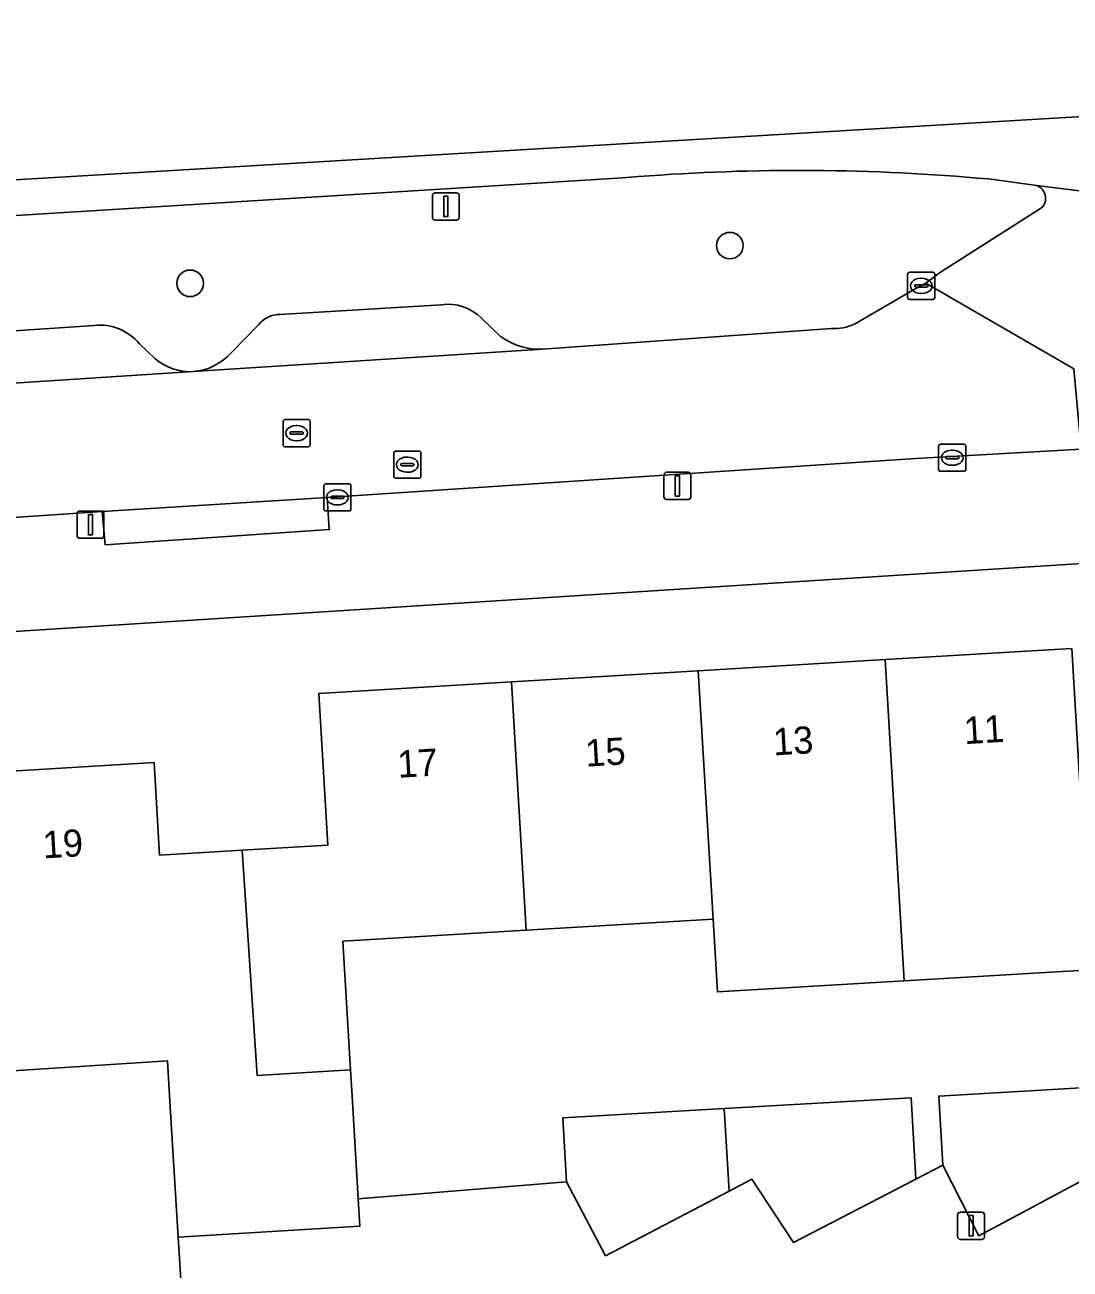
# Model space of a CAD drawing. Extents: x 159680 to 160786, y 387323 to 388340.
# Drawn here: x 160620.7 to 160659.2, y 388293.31 to 388339.13 of the extents above; entities that cross this region are included whole.
import ezdxf

# ---------------------------------------------------------------- set-up
doc = ezdxf.new("R2010")
doc.units = 0
for name, color, linetype in [('IMGEO_Boom', 7, 'Continuous'), ('IMGEO_Erf', 7, 'Continuous'), ('IMGEO_Groenvoorziening', 7, 'Continuous'), ('IMGEO_Kolk', 7, 'Continuous'), ('IMGEO_Lichtmast', 7, 'Continuous'), ('IMGEO_Muur', 7, 'Continuous'), ('IMGEO_Pand', 7, 'Continuous'), ('IMGEO_Pand_nummerreeks', 7, 'Continuous'), ('IMGEO_Parkeervlak_open', 7, 'Continuous'), ('IMGEO_Rijbaan_lokaal_open', 7, 'Continuous'), ('IMGEO_Rijbaan_regionaal_gesloten', 7, 'Continuous'), ('IMGEO_Rioolput', 7, 'Continuous'), ('IMGEO_Voetpad_open', 7, 'Continuous')]:
    doc.layers.add(name, color=color, linetype=linetype)

msp = doc.modelspace()

# ---------------------------------------------------------------- linework, layer by layer
at = {"layer": 'IMGEO_Boom'}
for centre in [(160646.671, 388330.999), (160626.79, 388329.611)]:
    msp.add_circle(centre, 0.489, dxfattribs=at)
at = {"layer": 'IMGEO_Erf'}
for points in [[(160693.574, 388321.451), (160567.485, 388313.428)], [(160577.955, 388309.001), (160584.967, 388309.418), (160585.178, 388305.865), (160588.369, 388306.055), (160591.558, 388306.244), (160591.221, 388311.908), (160598.158, 388312.321), (160605.095, 388312.734), (160605.428, 388307.131), (160608.485, 388307.313), (160611.538, 388307.494), (160611.323, 388311.118), (160618.392, 388311.539), (160625.459, 388311.959), (160625.661, 388308.556), (160628.705, 388308.737), (160631.867, 388308.925), (160631.535, 388314.512), (160638.629, 388314.934), (160645.507, 388315.343), (160652.385, 388315.752), (160659.263, 388316.162)], [(160659.966, 388304.335), (160653.088, 388303.926), (160646.211, 388303.516), (160646.051, 388306.196), (160639.173, 388305.787), (160632.414, 388305.385), (160632.696, 388300.641), (160632.741, 388299.88), (160632.978, 388295.897), (160640.652, 388296.519), (160640.515, 388298.876), (160646.466, 388299.221), (160653.344, 388299.62), (160653.522, 388296.624), (160654.511, 388297.136), (160654.363, 388299.679), (160660.223, 388300.019)], [(160627.321, 388279.086), (160626.344, 388294.49), (160626.047, 388299.482), (160625.958, 388300.976), (160619.103, 388300.534), (160618.972, 388302.56), (160612.345, 388302.166), (160612.514, 388299.314), (160612.633, 388297.314), (160609.148, 388297.108), (160609.27, 388295.209), (160606.075, 388295.018), (160605.842, 388298.917), (160605.793, 388299.736), (160598.968, 388299.331), (160598.738, 388303.189), (160592.003, 388302.788), (160592.289, 388297.979), (160588.901, 388297.777), (160585.479, 388297.573), (160585.305, 388300.498), (160578.522, 388300.095)]]:
    msp.add_lwpolyline(points, dxfattribs=at)
at = {"layer": 'IMGEO_Groenvoorziening'}
for points in [[(160643.31, 388333.541), (160643.01, 388333.517), (160642.711, 388333.492), (160602.591, 388331.002), (160536.605, 388326.748), (160536.481, 388326.74)], [(160657.974, 388333.217), (160656.191, 388333.454)], [(160651.26, 388328.112), (160653.41, 388329.355), (160653.894, 388329.614), (160654.428, 388330.023), (160658.155, 388332.388)], [(160630.088, 388328.464), (160636.047, 388328.821)], [(160637.521, 388328.323), (160638.246, 388327.634)], [(160608.349, 388327.063), (160623.261, 388328.061)], [(160628.298, 388327.05), (160629.322, 388328.093)], [(160639.77, 388327.186), (160650.411, 388327.947)], [(160624.923, 388327.378), (160625.494, 388326.842)]]:
    msp.add_lwpolyline(points, dxfattribs=at)
for centre, radius, start, end in [((160649.235, 388257.242), 76.529, 84.7853, 94.44074), ((160657.79, 388332.742), 0.509, 315.8669, 68.7659), ((160636.298, 388327.135), 1.705, 44.1822, 98.482), ((160630.089, 388327.486), 0.978, 90.0354, 141.6496), ((160623.465, 388326.193), 1.879, 39.0973, 96.2222), ((160650.525, 388329.627), 1.684, 266.1149, 295.8813), ((160639.679, 388329.692), 2.507, 235.1511, 272.0861), ((160626.727, 388328.464), 2.113, 274.7955, 318.0053), ((160626.798, 388328.346), 1.99, 229.0618, 273.0473)]:
    msp.add_arc(centre, radius, start, end, dxfattribs=at)
at = {"layer": 'IMGEO_Kolk'}
for p, q in [((160653.219, 388329.091), (160653.219, 388329.943)), ((160653.294, 388330.017), (160654.146, 388330.017)), ((160653.707, 388329.797), (160653.732, 388329.797)), ((160654.22, 388329.943), (160654.22, 388329.091)), ((160653.478, 388329.511), (160653.478, 388329.523)), ((160653.916, 388329.474), (160653.518, 388329.474)), ((160653.521, 388329.56), (160653.919, 388329.56)), ((160653.73, 388329.237), (160653.705, 388329.237)), ((160653.962, 388329.523), (160653.962, 388329.511)), ((160654.146, 388329.017), (160653.294, 388329.017)), ((160654.361, 388322.764), (160654.361, 388323.616)), ((160654.436, 388323.69), (160655.288, 388323.69)), ((160654.849, 388323.47), (160654.874, 388323.47)), ((160655.362, 388323.616), (160655.362, 388322.764)), ((160654.62, 388323.184), (160654.62, 388323.196)), ((160655.058, 388323.147), (160654.66, 388323.147)), ((160654.663, 388323.233), (160655.061, 388323.233)), ((160654.872, 388322.91), (160654.847, 388322.91)), ((160655.104, 388323.196), (160655.104, 388323.184)), ((160655.288, 388322.69), (160654.436, 388322.69)), ((160631.713, 388321.302), (160631.713, 388322.154)), ((160631.788, 388322.228), (160632.64, 388322.228)), ((160632.201, 388322.008), (160632.226, 388322.008)), ((160632.714, 388322.154), (160632.714, 388321.302)), ((160631.972, 388321.722), (160631.972, 388321.734)), ((160632.41, 388321.685), (160632.012, 388321.685)), ((160632.015, 388321.771), (160632.413, 388321.771)), ((160632.224, 388321.448), (160632.199, 388321.448)), ((160632.456, 388321.734), (160632.456, 388321.722)), ((160632.64, 388321.228), (160631.788, 388321.228))]:
    msp.add_line(p, q, dxfattribs=at)
for points in [[(160653.219, 388329.091), (160653.219, 388329.943)], [(160653.294, 388330.017), (160654.146, 388330.017)], [(160654.22, 388329.943), (160654.22, 388329.091)], [(160654.146, 388329.017), (160653.294, 388329.017)], [(160654.361, 388322.764), (160654.361, 388323.616)], [(160654.436, 388323.69), (160655.288, 388323.69)], [(160655.362, 388323.616), (160655.362, 388322.764)], [(160655.288, 388322.69), (160654.436, 388322.69)], [(160631.713, 388321.302), (160631.713, 388322.154)], [(160631.788, 388322.228), (160632.64, 388322.228)], [(160632.714, 388322.154), (160632.714, 388321.302)], [(160632.64, 388321.228), (160631.788, 388321.228)]]:
    msp.add_lwpolyline(points, dxfattribs=at)
for centre, radius, start, end in [((160653.296, 388329.941), 0.0765, 91.552, 178.448), ((160653.296, 388329.941), 0.0765, 91.552, 178.448), ((160654.144, 388329.941), 0.0765, 1.552, 88.448), ((160654.144, 388329.941), 0.0765, 1.552, 88.448), ((160653.518, 388329.52), 0.0403, 85.8775, 175.7526), ((160653.515, 388329.51), 0.0366, 178.938, 274.7102), ((160653.919, 388329.517), 0.043, 264.8664, 352.4533), ((160653.923, 388329.522), 0.0386, 1.7309, 96.639), ((160653.296, 388329.093), 0.0765, 181.552, 268.448), ((160653.296, 388329.093), 0.0765, 181.552, 268.448), ((160654.144, 388329.093), 0.0765, 271.552, 358.448), ((160654.144, 388329.093), 0.0765, 271.552, 358.448), ((160654.438, 388323.614), 0.0765, 91.552, 178.448), ((160654.438, 388323.614), 0.0765, 91.552, 178.448), ((160655.286, 388323.614), 0.0765, 1.552, 88.448), ((160655.286, 388323.614), 0.0765, 1.552, 88.448), ((160654.66, 388323.193), 0.0403, 85.8775, 175.7526), ((160654.657, 388323.183), 0.0366, 178.938, 274.7102), ((160655.061, 388323.19), 0.043, 264.8664, 352.4533), ((160655.065, 388323.195), 0.0386, 1.7309, 96.639), ((160654.438, 388322.766), 0.0765, 181.552, 268.448), ((160654.438, 388322.766), 0.0765, 181.552, 268.448), ((160655.286, 388322.766), 0.0765, 271.552, 358.448), ((160655.286, 388322.766), 0.0765, 271.552, 358.448), ((160631.79, 388322.152), 0.0765, 91.552, 178.448), ((160631.79, 388322.152), 0.0765, 91.552, 178.448), ((160632.638, 388322.152), 0.0765, 1.552, 88.448), ((160632.638, 388322.152), 0.0765, 1.552, 88.448), ((160632.012, 388321.731), 0.0403, 85.8775, 175.7526), ((160632.009, 388321.721), 0.0366, 178.938, 274.7102), ((160632.413, 388321.728), 0.043, 264.8664, 352.4533), ((160632.417, 388321.733), 0.0386, 1.7309, 96.639), ((160631.79, 388321.304), 0.0765, 181.552, 268.448), ((160631.79, 388321.304), 0.0765, 181.552, 268.448), ((160632.638, 388321.304), 0.0765, 271.552, 358.448), ((160632.638, 388321.304), 0.0765, 271.552, 358.448)]:
    msp.add_arc(centre, radius, start, end, dxfattribs=at)
for centre, major_axis, ratio, start_param, end_param in [((160653.706, 388329.517), (-0.387, 0.002), 0.722429, 4.712389, 7.853982), ((160653.731, 388329.517), (-0.39, 0.002), 0.717154, 1.570796, 4.712389), ((160654.848, 388323.19), (-0.387, 0.002), 0.722429, 4.712389, 7.853982), ((160654.873, 388323.19), (-0.39, 0.002), 0.717154, 1.570796, 4.712389), ((160632.2, 388321.728), (-0.387, 0.002), 0.722429, 4.712389, 7.853982), ((160632.225, 388321.728), (-0.39, 0.002), 0.717154, 1.570796, 4.712389)]:
    msp.add_ellipse(centre, major_axis=major_axis, ratio=ratio, start_param=start_param, end_param=end_param, dxfattribs=at)
at = {"layer": 'IMGEO_Lichtmast'}
for p, q in [((160635.813, 388332.942), (160636.603, 388332.942)), ((160636.603, 388332.942), (160635.813, 388332.942)), ((160635.713, 388332.042), (160635.713, 388332.842)), ((160635.713, 388332.842), (160635.713, 388332.042)), ((160636.703, 388332.842), (160636.703, 388332.042)), ((160636.703, 388332.042), (160636.703, 388332.842)), ((160636.603, 388331.942), (160635.813, 388331.942)), ((160635.813, 388331.942), (160636.603, 388331.942)), ((160644.241, 388321.751), (160644.241, 388322.551)), ((160644.241, 388322.551), (160644.241, 388321.751)), ((160644.341, 388322.651), (160645.131, 388322.651)), ((160645.131, 388322.651), (160644.341, 388322.651)), ((160645.231, 388322.551), (160645.231, 388321.751)), ((160645.231, 388321.751), (160645.231, 388322.551)), ((160645.131, 388321.651), (160644.341, 388321.651)), ((160644.341, 388321.651), (160645.131, 388321.651)), ((160622.622, 388320.323), (160622.622, 388321.123)), ((160622.622, 388321.123), (160622.622, 388320.323)), ((160622.722, 388321.223), (160623.512, 388321.223)), ((160623.512, 388321.223), (160622.722, 388321.223)), ((160623.612, 388321.123), (160623.612, 388320.323)), ((160623.612, 388320.323), (160623.612, 388321.123)), ((160623.512, 388320.223), (160622.722, 388320.223)), ((160622.722, 388320.223), (160623.512, 388320.223)), ((160655.061, 388294.504), (160655.061, 388295.304)), ((160655.061, 388295.304), (160655.061, 388294.504)), ((160655.161, 388295.404), (160655.951, 388295.404)), ((160655.951, 388295.404), (160655.161, 388295.404)), ((160656.051, 388295.304), (160656.051, 388294.504)), ((160656.051, 388294.504), (160656.051, 388295.304)), ((160655.951, 388294.404), (160655.161, 388294.404)), ((160655.161, 388294.404), (160655.951, 388294.404))]:
    msp.add_line(p, q, dxfattribs=at)
for points in [[(160636.133, 388332.817), (160636.283, 388332.817), (160636.283, 388332.067), (160636.133, 388332.067), (160636.133, 388332.817)], [(160644.661, 388322.526), (160644.811, 388322.526), (160644.811, 388321.776), (160644.661, 388321.776), (160644.661, 388322.526)], [(160623.042, 388321.098), (160623.192, 388321.098), (160623.192, 388320.348), (160623.042, 388320.348), (160623.042, 388321.098)], [(160655.481, 388295.279), (160655.631, 388295.279), (160655.631, 388294.529), (160655.481, 388294.529), (160655.481, 388295.279)]]:
    msp.add_lwpolyline(points, dxfattribs=at)
for centre, start, end in [((160635.813, 388332.842), 90, 180), ((160635.813, 388332.842), 90, 180), ((160636.603, 388332.842), 0, 90), ((160636.603, 388332.842), 360, 90), ((160635.813, 388332.042), 180, 270), ((160635.813, 388332.042), 180, 270), ((160636.603, 388332.042), 270, 0), ((160636.603, 388332.042), 270, 0), ((160644.341, 388322.551), 90, 180), ((160644.341, 388322.551), 90, 180), ((160645.131, 388322.551), 0, 90), ((160645.131, 388322.551), 360, 90), ((160644.341, 388321.751), 180, 270), ((160644.341, 388321.751), 180, 270), ((160645.131, 388321.751), 270, 0), ((160645.131, 388321.751), 270, 0), ((160622.722, 388321.123), 90, 180), ((160622.722, 388321.123), 90, 180), ((160623.512, 388321.123), 0, 90), ((160623.512, 388321.123), 360, 90), ((160622.722, 388320.323), 180, 270), ((160622.722, 388320.323), 180, 270), ((160623.512, 388320.323), 270, 0), ((160623.512, 388320.323), 270, 0), ((160655.161, 388295.304), 90, 180), ((160655.161, 388295.304), 90, 180), ((160655.951, 388295.304), 0, 90), ((160655.951, 388295.304), 360, 90), ((160655.161, 388294.504), 180, 270), ((160655.161, 388294.504), 180, 270), ((160655.951, 388294.504), 270, 0), ((160655.951, 388294.504), 270, 0)]:
    msp.add_arc(centre, 0.1, start, end, dxfattribs=at)
at = {"layer": 'IMGEO_Muur'}
for points in [[(160640.652, 388296.519), (160632.978, 388295.897)], [(160626.344, 388294.49), (160627.321, 388279.086)]]:
    msp.add_lwpolyline(points, dxfattribs=at)
at = {"layer": 'IMGEO_Pand'}
for points in [[(160659.263, 388316.162), (160652.385, 388315.752), (160653.088, 388303.926), (160659.966, 388304.335), (160659.807, 388307.015)], [(160652.385, 388315.752), (160645.507, 388315.343), (160646.051, 388306.196), (160646.211, 388303.516), (160653.088, 388303.926)], [(160645.507, 388315.343), (160638.629, 388314.934), (160639.173, 388305.787), (160646.051, 388306.196)], [(160629.264, 388300.435), (160632.696, 388300.641), (160632.414, 388305.385), (160639.173, 388305.787), (160638.629, 388314.934), (160631.535, 388314.512), (160631.867, 388308.925), (160628.705, 388308.737)], [(160628.705, 388308.737), (160625.661, 388308.556), (160625.459, 388311.959), (160618.392, 388311.539), (160618.972, 388302.56), (160619.103, 388300.534), (160625.958, 388300.976), (160626.047, 388299.482), (160626.344, 388294.49), (160633.038, 388294.888), (160632.978, 388295.897), (160632.741, 388299.88), (160632.696, 388300.641), (160629.264, 388300.435)], [(160660.223, 388300.019), (160654.363, 388299.679), (160654.511, 388297.136), (160655.844, 388294.537), (160660.404, 388296.973)], [(160647.481, 388296.618), (160649.011, 388294.291), (160653.522, 388296.624), (160653.344, 388299.62), (160646.466, 388299.221), (160646.647, 388296.182)], [(160642.091, 388293.803), (160646.647, 388296.182), (160646.466, 388299.221), (160640.515, 388298.876), (160640.652, 388296.519)]]:
    msp.add_lwpolyline(points, close=True, dxfattribs=at)
at = {"layer": 'IMGEO_Parkeervlak_open'}
for points in [[(160636.047, 388328.821), (160630.088, 388328.464)], [(160638.246, 388327.634), (160637.521, 388328.323)], [(160623.261, 388328.061), (160608.349, 388327.063)], [(160629.322, 388328.093), (160628.298, 388327.05)], [(160625.494, 388326.842), (160624.923, 388327.378)], [(160626.904, 388326.358), (160639.77, 388327.186)], [(160605.185, 388324.957), (160626.904, 388326.358)]]:
    msp.add_lwpolyline(points, dxfattribs=at)
for centre, radius, start, end in [((160636.298, 388327.135), 1.705, 44.1822, 98.482), ((160630.089, 388327.486), 0.978, 90.0354, 141.6496), ((160623.465, 388326.193), 1.879, 39.0973, 96.2222), ((160639.679, 388329.692), 2.507, 235.1511, 272.0861), ((160626.727, 388328.464), 2.113, 274.7955, 318.0053), ((160626.798, 388328.346), 1.99, 229.0618, 273.0473)]:
    msp.add_arc(centre, radius, start, end, dxfattribs=at)
at = {"layer": 'IMGEO_Rijbaan_lokaal_open'}
for points in [[(160667.972, 388332.032), (160666.982, 388332.084), (160657.974, 388333.217)], [(160658.155, 388332.388), (160654.428, 388330.023), (160653.894, 388329.614), (160659.338, 388326.463)], [(160529.521, 388315.145), (160540.926, 388315.862), (160549.013, 388316.415), (160550.529, 388316.507), (160561.931, 388317.257), (160562.425, 388317.278), (160570.49, 388317.792), (160571.482, 388317.801), (160583.138, 388318.556), (160584.191, 388318.629), (160590.927, 388319.076), (160591.09, 388319.085), (160591.471, 388319.107), (160604.317, 388319.989), (160611.252, 388320.371), (160623.545, 388321.205), (160631.841, 388321.727), (160653.518, 388323.156), (160659.605, 388323.5), (160659.338, 388326.463), (160653.894, 388329.614), (160653.41, 388329.355), (160651.26, 388328.112)], [(160650.411, 388327.947), (160639.77, 388327.186), (160626.904, 388326.358), (160605.185, 388324.957), (160605.032, 388324.948), (160583.197, 388323.547), (160582.793, 388323.521), (160561.137, 388322.104), (160561.012, 388322.096), (160541.417, 388320.885), (160537.064, 388320.6), (160536.829, 388320.587), (160533.615, 388320.37)], [(160660.404, 388296.973), (160655.844, 388294.537), (160654.511, 388297.136), (160653.522, 388296.624), (160649.011, 388294.291), (160647.481, 388296.618), (160646.647, 388296.182), (160642.091, 388293.803), (160640.652, 388296.519), (160632.978, 388295.897), (160633.038, 388294.888), (160626.344, 388294.49), (160627.321, 388279.086)]]:
    msp.add_lwpolyline(points, dxfattribs=at)
for centre, radius, start, end in [((160657.79, 388332.742), 0.509, 315.8669, 68.7659), ((160650.525, 388329.627), 1.684, 266.1149, 295.8813)]:
    msp.add_arc(centre, radius, start, end, dxfattribs=at)
at = {"layer": 'IMGEO_Rijbaan_regionaal_gesloten'}
for points in [[(160681.416, 388333.399), (160690.933, 388334.057), (160716.801, 388335.616), (160716.612, 388338.58), (160716.577, 388339.129), (160536.303, 388328.444)], [(160536.303, 388328.444), (160536.481, 388326.74), (160536.605, 388326.748), (160602.591, 388331.002), (160642.711, 388333.492), (160643.01, 388333.517), (160643.31, 388333.541)], [(160656.191, 388333.454), (160657.974, 388333.217), (160666.982, 388332.084), (160667.972, 388332.032), (160668.163, 388332.044)]]:
    msp.add_lwpolyline(points, dxfattribs=at)
msp.add_arc((160649.235, 388257.242), 76.529, 84.7853, 94.44074, dxfattribs=at)
at = {"layer": 'IMGEO_Rioolput'}
for p, q in [((160630.212, 388323.668), (160630.212, 388324.52)), ((160630.287, 388324.594), (160631.139, 388324.594)), ((160630.7, 388324.374), (160630.725, 388324.374)), ((160631.213, 388324.52), (160631.213, 388323.668)), ((160630.471, 388324.088), (160630.471, 388324.1)), ((160630.909, 388324.051), (160630.511, 388324.051)), ((160630.514, 388324.137), (160630.912, 388324.137)), ((160630.723, 388323.814), (160630.698, 388323.814)), ((160630.955, 388324.1), (160630.955, 388324.088)), ((160631.139, 388323.594), (160630.287, 388323.594)), ((160634.29, 388322.507), (160634.29, 388323.359)), ((160634.365, 388323.433), (160635.217, 388323.433)), ((160635.291, 388323.359), (160635.291, 388322.507)), ((160634.549, 388322.927), (160634.549, 388322.939)), ((160634.987, 388322.89), (160634.589, 388322.89)), ((160634.592, 388322.976), (160634.99, 388322.976)), ((160634.778, 388323.213), (160634.803, 388323.213)), ((160635.033, 388322.939), (160635.033, 388322.927)), ((160635.217, 388322.433), (160634.365, 388322.433)), ((160634.801, 388322.653), (160634.776, 388322.653))]:
    msp.add_line(p, q, dxfattribs=at)
for points in [[(160630.212, 388323.668), (160630.212, 388324.52)], [(160630.287, 388324.594), (160631.139, 388324.594)], [(160631.213, 388324.52), (160631.213, 388323.668)], [(160631.139, 388323.594), (160630.287, 388323.594)], [(160634.29, 388322.507), (160634.29, 388323.359)], [(160634.365, 388323.433), (160635.217, 388323.433)], [(160635.291, 388323.359), (160635.291, 388322.507)], [(160635.217, 388322.433), (160634.365, 388322.433)]]:
    msp.add_lwpolyline(points, dxfattribs=at)
for centre, radius, start, end in [((160630.289, 388324.518), 0.0765, 91.552, 178.448), ((160630.289, 388324.518), 0.0765, 91.552, 178.448), ((160631.137, 388324.518), 0.0765, 1.552, 88.448), ((160631.137, 388324.518), 0.0765, 1.552, 88.448), ((160630.511, 388324.097), 0.0403, 85.8775, 175.7526), ((160630.508, 388324.087), 0.0366, 178.938, 274.7102), ((160630.912, 388324.094), 0.043, 264.8664, 352.4533), ((160630.916, 388324.099), 0.0386, 1.7309, 96.639), ((160630.289, 388323.67), 0.0765, 181.552, 268.448), ((160630.289, 388323.67), 0.0765, 181.552, 268.448), ((160631.137, 388323.67), 0.0765, 271.552, 358.448), ((160631.137, 388323.67), 0.0765, 271.552, 358.448), ((160634.367, 388323.357), 0.0765, 91.552, 178.448), ((160634.367, 388323.357), 0.0765, 91.552, 178.448), ((160635.215, 388323.357), 0.0765, 1.552, 88.448), ((160635.215, 388323.357), 0.0765, 1.552, 88.448), ((160634.589, 388322.936), 0.0403, 85.8775, 175.7526), ((160634.586, 388322.926), 0.0366, 178.938, 274.7102), ((160634.99, 388322.933), 0.043, 264.8664, 352.4533), ((160634.994, 388322.938), 0.0386, 1.7309, 96.639), ((160634.367, 388322.509), 0.0765, 181.552, 268.448), ((160634.367, 388322.509), 0.0765, 181.552, 268.448), ((160635.215, 388322.509), 0.0765, 271.552, 358.448), ((160635.215, 388322.509), 0.0765, 271.552, 358.448)]:
    msp.add_arc(centre, radius, start, end, dxfattribs=at)
for centre, major_axis, ratio, start_param, end_param in [((160630.699, 388324.094), (-0.387, 0.002), 0.722429, 4.712389, 7.853982), ((160630.724, 388324.094), (-0.39, 0.002), 0.717154, 1.570796, 4.712389), ((160634.777, 388322.933), (-0.387, 0.002), 0.722429, 4.712389, 7.853982), ((160634.802, 388322.933), (-0.39, 0.002), 0.717154, 1.570796, 4.712389)]:
    msp.add_ellipse(centre, major_axis=major_axis, ratio=ratio, start_param=start_param, end_param=end_param, dxfattribs=at)
at = {"layer": 'IMGEO_Voetpad_open'}
for points in [[(160659.605, 388323.5), (160653.518, 388323.156), (160631.841, 388321.727), (160631.911, 388320.542), (160623.664, 388319.977), (160623.545, 388321.205), (160611.252, 388320.371), (160611.328, 388319.187), (160604.396, 388318.773), (160604.317, 388319.989), (160591.471, 388319.107), (160591.09, 388319.085), (160591.191, 388317.925), (160583.208, 388317.367), (160583.138, 388318.556), (160571.482, 388317.801)], [(160409.603, 388303.582), (160413.828, 388303.844), (160470.521, 388307.474), (160470.673, 388307.482), (160475.622, 388307.75), (160485.055, 388308.262), (160494.789, 388308.876), (160499.505, 388309.181), (160500, 388309.152), (160503.231, 388309.356), (160504.999, 388309.468), (160537.429, 388311.515), (160566.054, 388313.336), (160567.485, 388313.428), (160693.574, 388321.451)]]:
    msp.add_lwpolyline(points, dxfattribs=at)
msp.add_lwpolyline([(160623.545, 388321.205), (160623.664, 388319.977), (160631.911, 388320.542), (160631.841, 388321.727)], close=True, dxfattribs=at)

# ---------------------------------------------------------------- texts
at = {"layer": 'IMGEO_Pand_nummerreeks'}
for s, rotation, p in [('11', 3.4046, (160655.316, 388312.64)), ('13', 3.4046, (160648.285, 388312.223)), ('15', 3.4046, (160641.369, 388311.811)), ('17', 3.4046, (160634.453, 388311.4)), ('19', 3.4034, (160621.386, 388308.431))]:
    msp.add_text(s, height=1, rotation=rotation, dxfattribs=at).set_placement(p)

doc.saveas('drawing.dxf')
